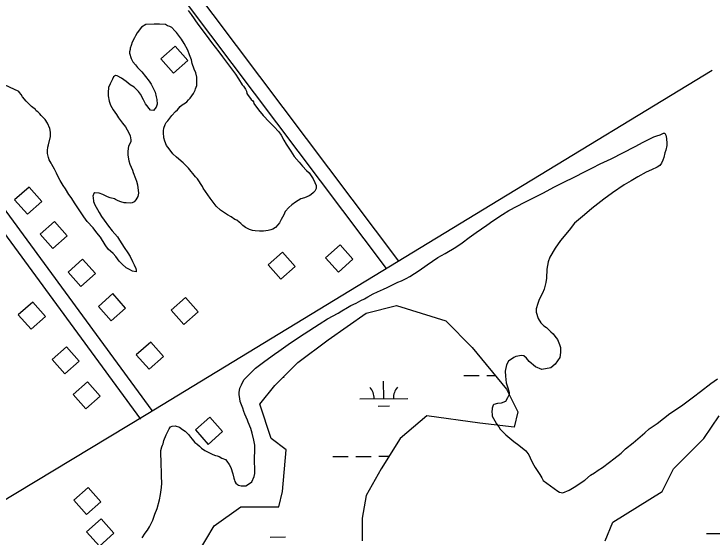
# Model space of a CAD drawing. Extents: x 3540316 to 3578335, y 553172 to 578787.
# Drawn here: x 3556674 to 3558126, y 574901 to 575989 of the extents above; entities that cross this region are included whole.
import ezdxf

# ---------------------------------------------------------------- set-up
doc = ezdxf.new("R2010")
doc.units = 0
for name, color, linetype in [('V-BLDG-OTLN', 7, 'Continuous'), ('V-ROAD-CNTR', 7, 'Continuous'), ('V-SITE-VEGE', 7, 'Continuous'), ('V-WETL-SWMP', 7, 'Continuous')]:
    doc.layers.add(name, color=color, linetype=linetype)

msp = doc.modelspace()

# ---------------------------------------------------------------- linework, layer by layer
at = {"layer": 'V-BLDG-OTLN'}
for points in [[(3557005.4, 575865.8), (3557035.3, 575892.4), (3557008.8, 575922.3), (3556978.9, 575895.7)], [(3556701.6, 575572.6), (3556731.5, 575599.2), (3556705, 575629.1), (3556675, 575602.6)], [(3556754.3, 575500.9), (3556784.2, 575527.4), (3556757.7, 575557.3), (3556727.8, 575530.8)], [(3557348.5, 575452.2), (3557378.4, 575478.8), (3557351.8, 575508.7), (3557321.9, 575482.1)], [(3557228.9, 575437.1), (3557258.8, 575463.6), (3557232.3, 575493.5), (3557202.4, 575467)], [(3556813, 575422.4), (3556842.9, 575448.9), (3556816.4, 575478.8), (3556786.5, 575452.3)], [(3556876, 575350.9), (3556905.9, 575377.4), (3556879.4, 575407.4), (3556849.4, 575380.8)], [(3557027.1, 575343), (3557057, 575369.5), (3557030.5, 575399.5), (3557000.6, 575372.9)], [(3556709.3, 575333.5), (3556739.2, 575360), (3556712.7, 575389.9), (3556682.7, 575363.4)], [(3556779.3, 575240.2), (3556809.2, 575266.7), (3556782.7, 575296.6), (3556752.8, 575270.1)], [(3556954.7, 575250.1), (3556984.6, 575276.6), (3556958, 575306.6), (3556928.1, 575280)], [(3556823.2, 575167.3), (3556853.1, 575193.8), (3556826.6, 575223.8), (3556796.6, 575197.2)], [(3557077.8, 575093.6), (3557107.7, 575120.2), (3557081.1, 575150.1), (3557051.2, 575123.6)], [(3556824.7, 574947.4), (3556854.6, 574974), (3556828.1, 575003.9), (3556798.1, 574977.4)], [(3556851.3, 574882.1), (3556881.2, 574908.6), (3556854.7, 574938.5), (3556824.7, 574912)]]:
    msp.add_lwpolyline(points, close=True, dxfattribs=at)
at = {"layer": 'V-ROAD-CNTR'}
for points in [[(3557474.2, 575475.1), (3556557.5, 576693.2)], [(3557448.5, 575459.5), (3556533.5, 576675.2)], [(3556115.3, 576318.4), (3556960.7, 575164.1)], [(3556091.1, 576300.7), (3556936.5, 575146.3)], [(3558125.7, 575871.4), (3557699.7, 575612.4), (3556948.6, 575155.2), (3555833.4, 574482.3)]]:
    msp.add_lwpolyline(points, dxfattribs=at)
at = {"layer": 'V-SITE-VEGE'}
for p, q in [((3557992.4, 575727.3), (3558004.9, 575733.5)), ((3558004.9, 575733.5), (3558010.9, 575735.8)), ((3558010.9, 575735.8), (3558017.9, 575738.1)), ((3558017.9, 575738.1), (3558021.7, 575739.7)), ((3558021.7, 575739.7), (3558025, 575740.9)), ((3558025, 575740.9), (3558027.2, 575740.9)), ((3558027.2, 575740.9), (3558029.4, 575737.1)), ((3558029.4, 575737.1), (3558031.2, 575730)), ((3557965.9, 575713.8), (3557982.7, 575722.3)), ((3557982.7, 575722.3), (3557992.4, 575727.3)), ((3558031.2, 575730), (3558031.9, 575719.7)), ((3558031.9, 575719.7), (3558031.4, 575715.3)), ((3557916, 575688), (3557965.9, 575713.8)), ((3558029.9, 575706), (3558027.8, 575700)), ((3558031.4, 575715.3), (3558029.9, 575706)), ((3557892.7, 575677.3), (3557916, 575688)), ((3558025.7, 575690.7), (3558023.1, 575685.2)), ((3558027.8, 575700), (3558025.7, 575690.7)), ((3557876.9, 575668.9), (3557892.7, 575677.3)), ((3558017.2, 575674.1), (3558011.8, 575670.2)), ((3558020.4, 575679.1), (3558017.2, 575674.1)), ((3558023.1, 575685.2), (3558020.4, 575679.1)), ((3557841.7, 575650.9), (3557859, 575660.4)), ((3557859, 575660.4), (3557876.9, 575668.9)), ((3557989, 575660.1), (3557971.1, 575650.6)), ((3557999.9, 575664.6), (3557989, 575660.1)), ((3558011.8, 575670.2), (3557999.9, 575664.6)), ((3557814.6, 575638), (3557841.7, 575650.9)), ((3557971.1, 575650.6), (3557957.6, 575642.2)), ((3557797.8, 575629.5), (3557814.6, 575638)), ((3557943, 575633.8), (3557918.6, 575617.1)), ((3557957.6, 575642.2), (3557943, 575633.8)), ((3557736.5, 575597.5), (3557773.4, 575616.1)), ((3557773.4, 575616.1), (3557797.8, 575629.5)), ((3557918.6, 575617.1), (3557900.8, 575603.7)), ((3557900.8, 575603.7), (3557875.4, 575584.2)), ((3557702.9, 575580.1), (3557736.5, 575597.5)), ((3557669.9, 575558.9), (3557689.9, 575572.3)), ((3557689.9, 575572.3), (3557702.9, 575580.1)), ((3557875.4, 575584.2), (3557860.3, 575571.4)), ((3557657.5, 575550), (3557669.9, 575558.9)), ((3557860.3, 575571.4), (3557839.8, 575553.7)), ((3557635.3, 575534.4), (3557657.5, 575550)), ((3557839.8, 575553.7), (3557828.5, 575539.3)), ((3557620.2, 575524.3), (3557635.3, 575534.4)), ((3557828.5, 575539.3), (3557810.8, 575517.8)), ((3557606.1, 575513.2), (3557620.2, 575524.3)), ((3557810.8, 575517.8), (3557799.6, 575501.8)), ((3557570.9, 575490.9), (3557592.6, 575503.7)), ((3557592.6, 575503.7), (3557606.1, 575513.2)), ((3557799.6, 575501.8), (3557788.4, 575483)), ((3557555.2, 575482.5), (3557570.9, 575490.9)), ((3557533, 575467.4), (3557555.2, 575482.5)), ((3557784.7, 575473.2), (3557782.2, 575458.4)), ((3557788.4, 575483), (3557784.7, 575473.2)), ((3557496.8, 575442.9), (3557516.8, 575455.7)), ((3557516.8, 575455.7), (3557533, 575467.4)), ((3557782.2, 575458.4), (3557781.4, 575439.3)), ((3557489.2, 575438.9), (3557496.8, 575442.9)), ((3557450.2, 575420.4), (3557472.4, 575431.1)), ((3557472.4, 575431.1), (3557480, 575433.9)), ((3557480, 575433.9), (3557489.2, 575438.9)), ((3557779.8, 575430.5), (3557776.2, 575416.8)), ((3557781.4, 575439.3), (3557779.8, 575430.5)), ((3557429.5, 575410.8), (3557442.6, 575416.4)), ((3557442.6, 575416.4), (3557450.2, 575420.4)), ((3557776.2, 575416.8), (3557773.1, 575408)), ((3557403, 575396.8), (3557409.5, 575400.7)), ((3557409.5, 575400.7), (3557420.9, 575406.8)), ((3557420.9, 575406.8), (3557429.5, 575410.8)), ((3557773.1, 575408), (3557766.2, 575394.8)), ((3557374.2, 575382.7), (3557385.1, 575387.8)), ((3557385.1, 575387.8), (3557394.9, 575392.8)), ((3557394.9, 575392.8), (3557403, 575396.8)), ((3557763.5, 575386.6), (3557759.9, 575375.6)), ((3557766.2, 575394.8), (3557763.5, 575386.6)), ((3557347.7, 575366.5), (3557355.8, 575371.5)), ((3557355.8, 575371.5), (3557367.2, 575378.2)), ((3557367.2, 575378.2), (3557374.2, 575382.7)), ((3557759.9, 575375.6), (3557760, 575368.5)), ((3557760, 575368.5), (3557764, 575355.5)), ((3557308.7, 575343.5), (3557326, 575354.7)), ((3557326, 575354.7), (3557347.7, 575366.5)), ((3557764, 575355.5), (3557769.6, 575346.3)), ((3557277.3, 575324), (3557308.7, 575343.5)), ((3557769.6, 575346.3), (3557775.7, 575340.3)), ((3557775.7, 575340.3), (3557781.2, 575336.6)), ((3557781.2, 575336.6), (3557790.6, 575328)), ((3557790.6, 575328), (3557795, 575323.7)), ((3557248.7, 575305), (3557277.3, 575324)), ((3557795, 575323.7), (3557798.9, 575318.8)), ((3557798.9, 575318.8), (3557803.9, 575311.8)), ((3557803.9, 575311.8), (3557808.4, 575301.5)), ((3557224.9, 575287.7), (3557238.9, 575297.8)), ((3557238.9, 575297.8), (3557248.7, 575305)), ((3557808.4, 575301.5), (3557810.2, 575295)), ((3557215.7, 575281.1), (3557224.9, 575287.7)), ((3557810.3, 575285.1), (3557808.8, 575274.2)), ((3557810.2, 575295), (3557810.3, 575285.1)), ((3557195.1, 575266.6), (3557215.7, 575281.1)), ((3557702.4, 575266.7), (3557698.2, 575259.5)), ((3557713.3, 575274.5), (3557702.4, 575266.7)), ((3557717.6, 575276.7), (3557713.3, 575274.5)), ((3557729.6, 575278.5), (3557717.6, 575276.7)), ((3557734, 575278), (3557729.6, 575278.5)), ((3557739.5, 575272.7), (3557734, 575278)), ((3557745, 575266.2), (3557739.5, 575272.7)), ((3557808.8, 575274.2), (3557799.7, 575260.4)), ((3557175.7, 575252.1), (3557195.1, 575266.6)), ((3557698.2, 575259.5), (3557695.6, 575245.8)), ((3557758.3, 575254.9), (3557745, 575266.2)), ((3557771.5, 575249.6), (3557758.3, 575254.9)), ((3557790.6, 575253.2), (3557771.5, 575249.6)), ((3557799.7, 575260.4), (3557790.6, 575253.2)), ((3557152, 575227.7), (3557175.7, 575252.1)), ((3557695.6, 575245.8), (3557695.8, 575235.5)), ((3557146.7, 575217.8), (3557152, 575227.7)), ((3557695.8, 575235.5), (3557697.6, 575221.8)), ((3558123, 575220.2), (3558137.1, 575229.7)), ((3557142, 575201.4), (3557143.5, 575210.7)), ((3557143.5, 575210.7), (3557146.7, 575217.8)), ((3557697.6, 575221.8), (3557701, 575211.5)), ((3557701, 575211.5), (3557703.4, 575201.7)), ((3558102, 575203.5), (3558123, 575220.2)), ((3557142.1, 575197), (3557142, 575201.4)), ((3557143.3, 575189.4), (3557142.1, 575197)), ((3557703.4, 575197.3), (3557700.3, 575190.2)), ((3557703.4, 575201.7), (3557703.4, 575197.3)), ((3558086.8, 575192.4), (3558102, 575203.5)), ((3557143.9, 575182.8), (3557143.3, 575189.4)), ((3557149.6, 575169.3), (3557143.9, 575182.8)), ((3557686.8, 575179.6), (3557679.7, 575179)), ((3557696, 575183), (3557686.8, 575179.6)), ((3557700.3, 575190.2), (3557696, 575183)), ((3558064.7, 575175.7), (3558086.8, 575192.4)), ((3557151.8, 575162.2), (3557149.6, 575169.3)), ((3557668.3, 575169), (3557667.9, 575160.2)), ((3557670.4, 575175), (3557668.3, 575169)), ((3557672.1, 575176.7), (3557670.4, 575175)), ((3557679.7, 575179), (3557672.1, 575176.7)), ((3558038.2, 575157.9), (3558051.7, 575166.8)), ((3558051.7, 575166.8), (3558064.7, 575175.7)), ((3557154.1, 575156.2), (3557151.8, 575162.2)), ((3557159.2, 575143.7), (3557154.1, 575156.2)), ((3557667.9, 575160.2), (3557668, 575157)), ((3557668, 575157), (3557668.6, 575152.6)), ((3557668.6, 575152.6), (3557674.2, 575142.9)), ((3558011.2, 575137.3), (3558038.2, 575157.9)), ((3557160.9, 575139.9), (3557159.2, 575143.7)), ((3557166.6, 575126.4), (3557160.9, 575139.9)), ((3557674.2, 575142.9), (3557677.5, 575136.4)), ((3557677.5, 575136.4), (3557682, 575129.9)), ((3557995, 575126.1), (3558011.2, 575137.3)), ((3556993.5, 575120.1), (3556996.7, 575126.1)), ((3556996.7, 575126.1), (3556999.4, 575130)), ((3556999.4, 575130), (3557002.7, 575131.7)), ((3557002.7, 575131.7), (3557008.6, 575132.3)), ((3557008.6, 575132.3), (3557018, 575129.7)), ((3557018, 575129.7), (3557024, 575124.9)), ((3557024, 575124.9), (3557029.6, 575121.1)), ((3557168.9, 575117.1), (3557166.6, 575126.4)), ((3557682, 575129.9), (3557685.3, 575125.5)), ((3557685.3, 575125.5), (3557690.9, 575119.1)), ((3557985.8, 575117.8), (3557995, 575126.1)), ((3556985.1, 575101.9), (3556990.4, 575113.5)), ((3556990.4, 575113.5), (3556993.5, 575120.1)), ((3557029.6, 575121.1), (3557036.8, 575114.1)), ((3557036.8, 575114.1), (3557040.7, 575108.7)), ((3557040.7, 575108.7), (3557044.5, 575104.4)), ((3557172.9, 575102.4), (3557168.9, 575117.1)), ((3557690.9, 575119.1), (3557697, 575113.7)), ((3557697, 575113.7), (3557713.6, 575099.7)), ((3557971.2, 575105), (3557985.8, 575117.8)), ((3556982.5, 575092.1), (3556984.1, 575094.8)), ((3556984.1, 575094.8), (3556985.1, 575101.9)), ((3557044.5, 575104.4), (3557050.1, 575097.4)), ((3557050.1, 575097.4), (3557054, 575094.7)), ((3557054, 575094.7), (3557059.5, 575089.9)), ((3557174.7, 575092.1), (3557172.9, 575102.4)), ((3557713.6, 575099.7), (3557724, 575092.2)), ((3557945.9, 575084.5), (3557961.5, 575097.2)), ((3557961.5, 575097.2), (3557971.2, 575105)), ((3556979.3, 575081.1), (3556980.9, 575088.8)), ((3556979.8, 575051.1), (3556979.3, 575081.1)), ((3556980.9, 575088.8), (3556982.5, 575092.1)), ((3557059.5, 575089.9), (3557063.4, 575086.1)), ((3557063.4, 575086.1), (3557070.5, 575080.8)), ((3557070.5, 575080.8), (3557081.5, 575075.5)), ((3557173.9, 575067.5), (3557174.9, 575078.4)), ((3557174.9, 575078.4), (3557174.7, 575092.1)), ((3557724, 575092.2), (3557738.4, 575080.4)), ((3557738.4, 575080.4), (3557744.5, 575071.8)), ((3557936.7, 575075.1), (3557945.9, 575084.5)), ((3557081.5, 575075.5), (3557084.3, 575073.9)), ((3557084.3, 575073.9), (3557087.6, 575072.3)), ((3557087.6, 575072.3), (3557092.5, 575070.2)), ((3557092.5, 575070.2), (3557096.4, 575069.7)), ((3557096.4, 575069.7), (3557100.8, 575068.1)), ((3557100.8, 575068.1), (3557106.3, 575064.9)), ((3557106.3, 575064.9), (3557113.4, 575062.3)), ((3557174.4, 575033.1), (3557173.9, 575067.5)), ((3557744.5, 575071.8), (3557747.3, 575065.8)), ((3557747.3, 575065.8), (3557752.4, 575055.5)), ((3557912.4, 575056.7), (3557921.6, 575063.4)), ((3557921.6, 575063.4), (3557936.7, 575075.1)), ((3556980.5, 575036.9), (3556979.8, 575051.1)), ((3557113.4, 575062.3), (3557116.2, 575059)), ((3557116.2, 575059), (3557121.2, 575051.5)), ((3557121.2, 575051.5), (3557124.6, 575045.5)), ((3557752.4, 575055.5), (3557758, 575045.8)), ((3557897.8, 575045.6), (3557912.4, 575056.7)), ((3556980.7, 575027.6), (3556980.5, 575036.9)), ((3557124.6, 575045.5), (3557129.1, 575032.5)), ((3557758, 575045.8), (3557767.5, 575031.1)), ((3557872.9, 575029.4), (3557881, 575034.4)), ((3557881, 575034.4), (3557888.6, 575040)), ((3557888.6, 575040), (3557897.8, 575045.6)), ((3556980.9, 575012.9), (3556980.7, 575027.6)), ((3557129.1, 575032.5), (3557130.9, 575023.2)), ((3557130.9, 575023.2), (3557132.6, 575018.9)), ((3557168.1, 575015.5), (3557173.4, 575026.5)), ((3557173.4, 575026.5), (3557174.4, 575033.1)), ((3557767.5, 575031.1), (3557771.4, 575024.1)), ((3557771.4, 575024.1), (3557774.2, 575018.7)), ((3557861, 575019.4), (3557872.9, 575029.4)), ((3556980.4, 575003.6), (3556980.9, 575012.9)), ((3557132.6, 575018.9), (3557133.2, 575016.1)), ((3557133.2, 575016.1), (3557135.4, 575012.9)), ((3557135.4, 575012.9), (3557138.7, 575010.2)), ((3557138.7, 575010.2), (3557140.9, 575008.6)), ((3557140.9, 575008.6), (3557146.4, 575007.6)), ((3557146.4, 575007.6), (3557155.7, 575007.7)), ((3557155.7, 575007.7), (3557161.6, 575010.5)), ((3557161.6, 575010.5), (3557168.1, 575015.5)), ((3557774.2, 575018.7), (3557804.6, 574996.2)), ((3557838.9, 575004.3), (3557861, 575019.4)), ((3556978.5, 574989.4), (3556980.4, 575003.6)), ((3557804.6, 574996.2), (3557808.4, 574994)), ((3557808.4, 574994), (3557815.5, 574993.1)), ((3557815.5, 574993.1), (3557828.6, 574998.7)), ((3557828.6, 574998.7), (3557838.9, 575004.3)), ((3556971.2, 574960.3), (3556976.4, 574978.4)), ((3556976.4, 574978.4), (3556978.5, 574989.4)), ((3556962.3, 574936.2), (3556966.5, 574948.2)), ((3556966.5, 574948.2), (3556971.2, 574960.3)), ((3556955.4, 574922.4), (3556962.3, 574936.2)), ((3556951.7, 574915.3), (3556955.4, 574922.4)), ((3556940.4, 574899.3), (3556946.8, 574909.2)), ((3556946.8, 574909.2), (3556951.7, 574915.3))]:
    msp.add_line(p, q, dxfattribs=at)
for points in [[(3557035.7, 575996.6), (3557042.4, 575988), (3557056.3, 575967.9), (3557073.6, 575945.3), (3557084.7, 575930.1), (3557099.7, 575910.7), (3557107.5, 575899.9), (3557134.2, 575863.7), (3557140.4, 575854.5), (3557148.2, 575842), (3557151, 575838.8), (3557154.9, 575832.8), (3557157.1, 575828.5), (3557157.7, 575824.1), (3557159.4, 575821.4), (3557167.2, 575811.2), (3557170.5, 575808.5), (3557171.6, 575806.3), (3557172.8, 575803), (3557182.2, 575790.1), (3557191.7, 575777.7), (3557204.5, 575764.7), (3557214.4, 575755), (3557224.9, 575744.3), (3557229.4, 575737.2), (3557235, 575726.4), (3557240.1, 575718.3), (3557249.6, 575703.7), (3557256.3, 575692.8), (3557266.8, 575681), (3557273.5, 575672.9), (3557282.3, 575663.7), (3557287.9, 575658.9), (3557293.4, 575650.2), (3557295.7, 575646.4), (3557299.6, 575638.8), (3557301.9, 575632.3), (3557302, 575625.8), (3557299.3, 575620.8), (3557296.6, 575618), (3557291.2, 575613.1), (3557287.5, 575610.8), (3557278.2, 575606.9), (3557270.6, 575604.6), (3557259.2, 575597.9), (3557251.7, 575592.3), (3557245.7, 575586.7), (3557237.7, 575578.4), (3557235, 575571.3), (3557229.7, 575561.4), (3557226, 575554.8), (3557222.8, 575550.4), (3557217.4, 575544.8), (3557212, 575541.5), (3557207.6, 575540.3)], [(3557141.9, 575556.3), (3557136.9, 575560.1), (3557133.1, 575561.7), (3557125.3, 575567), (3557117.6, 575571.3), (3557103.3, 575580.9), (3557093.9, 575589.5), (3557081.7, 575605.7), (3557067.2, 575626.8), (3557066, 575630.1), (3557055.4, 575646.3), (3557051.5, 575650.6), (3557036.5, 575668.4), (3557025.5, 575679.7), (3557011.6, 575691.5), (3557004.4, 575698.5), (3556996.6, 575708.8), (3556991.1, 575715.3), (3556987.1, 575724.5), (3556985.4, 575731.6), (3556984.7, 575742.5), (3556984.6, 575745.8), (3556985.1, 575751.8), (3556988.3, 575759.5), (3556990.4, 575763.3), (3556993.6, 575767.2), (3556997.9, 575772.7), (3557001.7, 575778.2), (3557009.7, 575786), (3557013.5, 575789.9), (3557019.4, 575797), (3557023.7, 575800.4), (3557030.2, 575804.3), (3557032.9, 575806.5), (3557036.7, 575810.9), (3557039.9, 575814.3), (3557047.4, 575823.7), (3557050.6, 575830.8), (3557051.1, 575833.5), (3557053.7, 575840.7), (3557054.2, 575845.6), (3557054.1, 575857.6), (3557051.7, 575866.9), (3557048.4, 575874.5), (3557044.4, 575885.9), (3557042.6, 575894), (3557038.6, 575904.3), (3557035.2, 575913.6), (3557027.4, 575927.7), (3557021.8, 575936.9), (3557011.8, 575950.4), (3557008.4, 575954.2), (3557001.8, 575961.2), (3556997.9, 575963.3), (3556993, 575964.9), (3556988.6, 575967), (3556976.6, 575967.9), (3556965.1, 575968.3), (3556947.6, 575967.5), (3556939, 575961.9), (3556929.9, 575950.3), (3556926.7, 575943.7), (3556924, 575939.9), (3556919.2, 575930.5), (3556917.1, 575923.9), (3556915, 575918.4), (3556915.1, 575915.2), (3556914, 575910.8), (3556914.1, 575907.5), (3556917.5, 575896.6), (3556920.9, 575889.6), (3556926.4, 575883.6), (3556930.9, 575878.2), (3556939.8, 575869.1), (3556954.8, 575849.1), (3556958.7, 575843.1), (3556962.6, 575836.1), (3556964.9, 575831.8), (3556967.1, 575826.3), (3556969.4, 575816.5), (3556970.6, 575811.1), (3556971.3, 575801.8), (3556969.2, 575795.2), (3556963.8, 575788.6), (3556957.8, 575789.1), (3556947.3, 575802), (3556942.8, 575810.7), (3556936.6, 575822.1), (3556932.7, 575828), (3556923.3, 575836.6), (3556915, 575842), (3556906.7, 575848.4), (3556897.4, 575855.4), (3556888.5, 575860.7), (3556884.7, 575861.2), (3556880.9, 575858.4), (3556878.3, 575853.5), (3556873.5, 575844.1), (3556870.3, 575836.4), (3556869.4, 575825.5), (3556869.5, 575818.9)], [(3556723.1, 575785.7), (3556719.8, 575787.9), (3556718.1, 575790.6), (3556709.8, 575797), (3556704.3, 575802.4), (3556699.3, 575807.8), (3556691.5, 575817), (3556688.7, 575821.8), (3556685.4, 575825.6), (3556683.7, 575827.8), (3556644.1, 575846.3)], [(3556869.5, 575818.9), (3556871.8, 575808.1), (3556874.7, 575799.4), (3556879.7, 575789.6), (3556883.1, 575784.7), (3556887, 575779.9), (3556891.4, 575772.8), (3556899.2, 575762), (3556905.9, 575754.5), (3556912.6, 575742), (3556915.4, 575735.5), (3556916.7, 575727.3), (3556916.7, 575723), (3556911.9, 575714.2), (3556910.4, 575703.8), (3556910.6, 575695.6), (3556912.4, 575683.6), (3556914.6, 575676.5), (3556920.3, 575664), (3556921.4, 575659.7), (3556926.5, 575646.6), (3556928.8, 575641.2), (3556930.5, 575633.6), (3556932.4, 575616.7), (3556931.4, 575609.6), (3556927.2, 575602.4), (3556923.9, 575598.6), (3556919.6, 575596.3), (3556915.8, 575595.7), (3556907, 575596.1), (3556902.7, 575596.6), (3556895.6, 575598.2), (3556890.6, 575600.3), (3556884.6, 575603.5), (3556882.4, 575604.5), (3556873.6, 575606.6), (3556868.1, 575608.7), (3556858.2, 575613.5), (3556851.1, 575616.1), (3556841.8, 575617), (3556839.6, 575615.4), (3556838, 575609.9), (3556838.1, 575607.7), (3556839.3, 575599), (3556842.1, 575591.9), (3556847.7, 575582.7), (3556851.1, 575576.2), (3556855.6, 575568.1), (3556861.1, 575560.5), (3556870.1, 575547.6), (3556877.8, 575537.8), (3556888.9, 575525.4), (3556893.4, 575518.9), (3556902.9, 575503.2), (3556910.2, 575492.4), (3556915.2, 575484.3), (3556920.2, 575474.5), (3556923.6, 575467.5), (3556927, 575459.9), (3556927.6, 575456.1), (3556927.6, 575452.8), (3556920.5, 575454.3), (3556912.3, 575458), (3556906.8, 575461.2), (3556899, 575468.8), (3556892.4, 575474.7), (3556885.7, 575484.4), (3556880.1, 575490.9), (3556869.6, 575500), (3556863.5, 575509.2), (3556853.5, 575524.9), (3556846.2, 575534.1), (3556838.4, 575544.4), (3556825.7, 575557.3), (3556819, 575567), (3556807.8, 575583.8), (3556800.6, 575594.1), (3556792.8, 575607.1), (3556787.8, 575613.6), (3556781, 575625.5), (3556776, 575632), (3556769.9, 575642.8), (3556766, 575648.7), (3556762, 575658), (3556758.1, 575666.1), (3556752.5, 575675.8), (3556750.8, 575679.1), (3556746.9, 575685.6), (3556745.2, 575690.5), (3556743.4, 575698.7), (3556743.3, 575705.2), (3556744.3, 575711.8), (3556745.3, 575717.2), (3556749.5, 575734.2), (3556749.3, 575743.5), (3556748.1, 575751.1), (3556743.6, 575762), (3556738.6, 575769.6), (3556730.3, 575778.2), (3556727.5, 575781.4), (3556723.1, 575785.7)], [(3557207.6, 575540.3), (3557202.7, 575538.6), (3557192.4, 575537.4), (3557184.2, 575537.3), (3557175.4, 575538.2), (3557170, 575538.7), (3557163.4, 575540.8), (3557155.1, 575545), (3557149.6, 575549.3), (3557145.7, 575553.1), (3557141.9, 575556.3)]]:
    msp.add_lwpolyline(points, dxfattribs=at)
at = {"layer": 'V-WETL-SWMP'}
for p, q in [((3557405.9, 575366.5), (3557469.1, 575382.3)), ((3557469.1, 575382.3), (3557571.8, 575350.7)), ((3557326.9, 575311.2), (3557405.9, 575366.5)), ((3557571.8, 575350.7), (3557627, 575295.4)), ((3557263.8, 575263.8), (3557326.9, 575311.2)), ((3557627, 575295.4), (3557698.1, 575208.6)), ((3557216.4, 575216.5), (3557263.8, 575263.8)), ((3557233.7, 575233.8), (3557235.6, 575233.8)), ((3557442.8, 575189), (3557442.6, 575225)), ((3557609.5, 575236.7), (3557641.5, 575236.9)), ((3557657.5, 575237), (3557674.7, 575237.2)), ((3557184.8, 575177), (3557216.4, 575216.5)), ((3557698.1, 575208.6), (3557721.8, 575161.2)), ((3557392.8, 575188.6), (3557492.8, 575189.3)), ((3557208.5, 575105.9), (3557184.8, 575177)), ((3557431, 575173.4), (3557455, 575173.6)), ((3557532.3, 575153.3), (3557477, 575105.9)), ((3557642.8, 575137.5), (3557532.3, 575153.3)), ((3557721.8, 575161.2), (3557713.9, 575129.6)), ((3558108.8, 575105.9), (3558140.4, 575153.3)), ((3557713.9, 575129.6), (3557642.8, 575137.5)), ((3557240.1, 575082.2), (3557208.5, 575105.9)), ((3557477, 575105.9), (3557437.5, 575042.7)), ((3558045.6, 575042.7), (3558108.8, 575105.9)), ((3557232.2, 574995.3), (3557240.1, 575082.2)), ((3557336.9, 575068.1), (3557368.9, 575068.3)), ((3557384.9, 575068.4), (3557416.9, 575068.7)), ((3557432.9, 575068.8), (3557453.9, 575069)), ((3557437.5, 575042.7), (3557405.9, 574987.4)), ((3558021.9, 574995.3), (3558045.6, 575042.7)), ((3557224.3, 574963.7), (3557232.2, 574995.3)), ((3557919.3, 574932.1), (3558021.9, 574995.3)), ((3557405.9, 574987.4), (3557398, 574940)), ((3557090, 574924.2), (3557145.3, 574963.7)), ((3557145.3, 574963.7), (3557161.1, 574963.7)), ((3557161.1, 574963.7), (3557184.8, 574963.7)), ((3557184.8, 574963.7), (3557224.3, 574963.7)), ((3557398, 574940), (3557398, 574892.7)), ((3557042.6, 574845.3), (3557090, 574924.2)), ((3557903.5, 574892.7), (3557919.3, 574932.1)), ((3558114, 574907.9), (3558146, 574908.1)), ((3557206.2, 574900.9), (3557238.2, 574901.1))]:
    msp.add_line(p, q, dxfattribs=at)
for centre, start, end in [((3557387.6, 575189), 359.6699, 41.2135), ((3557498.1, 575189.9), 139.6699, 181.2135)]:
    msp.add_arc(centre, 35.2, start, end, dxfattribs=at)

doc.saveas('drawing.dxf')
